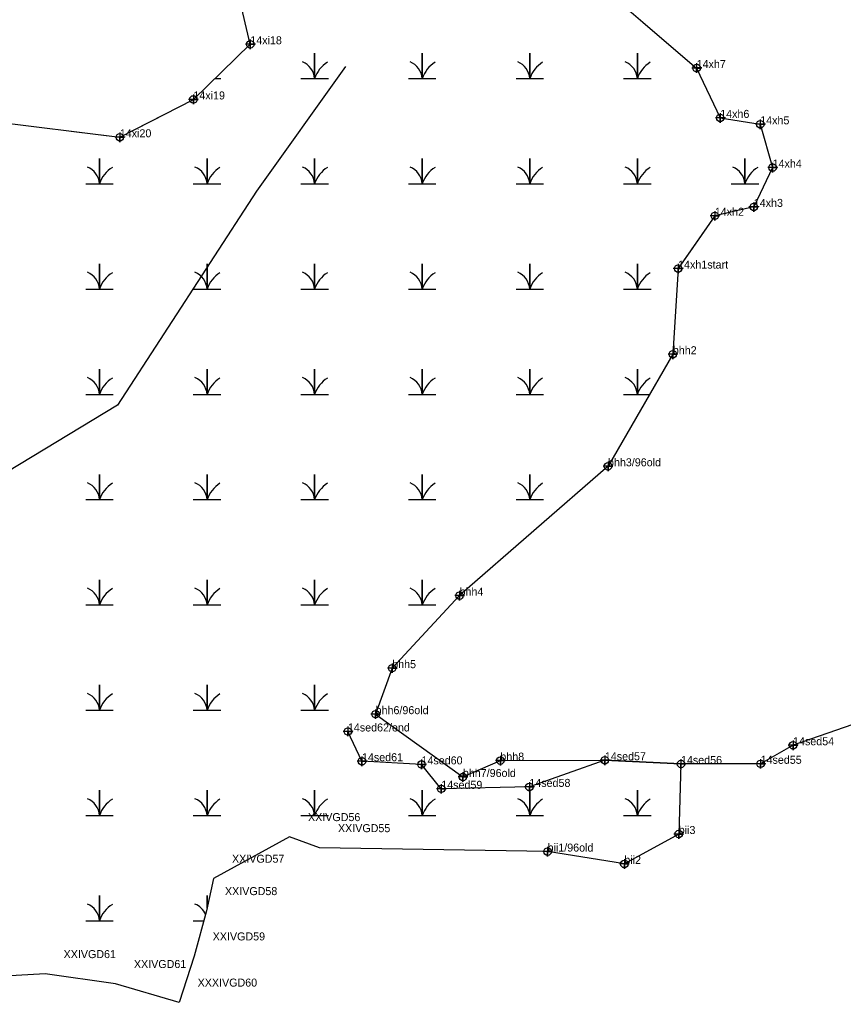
# Model space of a CAD drawing. Extents: x 2071991 to 2268989, y 436479 to 469629.
# Drawn here: x 2264295 to 2264810, y 442614 to 443228 of the extents above; entities that cross this region are included whole.
import ezdxf

# ---------------------------------------------------------------- set-up
doc = ezdxf.new("R2010")
doc.units = 0
for name, color, linetype in [('Exist Environmental Wetland Boundary', 7, 'Continuous'), ('Exist Environmental Wetland Boundary Cogo Comment', 7, 'Continuous'), ('Exist Environmental Wetland Boundary Cogo Point CELL', 7, 'Continuous'), ('Exist Hydro Jurisdictional Stream or Body of Water NEU Mitigable', 7, 'Continuous'), ('Exist Hydro Jurisdictional Stream or Body of Water NEU Mitigable Cogo Comment', 7, 'Continuous'), ('Exist Hydro Jurisdictional Stream or Body of Water NEU Mitigable Cogo Point CELL', 7, 'Continuous'), ('Exist Hydro Swamp or Marsh', 7, 'Continuous')]:
    doc.layers.add(name, color=color, linetype=linetype)

msp = doc.modelspace()

# ---------------------------------------------------------------- linework, layer by layer
at = {"layer": 'Exist Environmental Wetland Boundary'}
for p, q in [((2264729.53, 443105.02), (2264713.83, 443082.43)), ((2264729.53, 443105.02), (2264713.83, 443082.43)), ((2264729.53, 443105.02), (2264729.53, 443105.02)), ((2264729.53, 443105.02), (2264729.53, 443105.02)), ((2264706.61, 443072.05), (2264703.32, 443018.54)), ((2264703.32, 443018.54), (2264703.32, 443018.54)), ((2264703.32, 443018.54), (2264703.32, 443018.54)), ((2264660.84, 442764.83), (2264660.84, 442764.83)), ((2264660.84, 442764.83), (2264708.4, 442762.51)), ((2264660.84, 442764.83), (2264660.84, 442764.83)), ((2264660.84, 442764.83), (2264708.4, 442762.51)), ((2264625.06, 442707.78), (2264482.6, 442710.08)), ((2264625.06, 442707.78), (2264625.06, 442707.78)), ((2264625.06, 442707.78), (2264625.06, 442707.78))]:
    msp.add_line(p, q, dxfattribs=at)
for points in [[(2264223.31, 443170.74), (2264357.83, 443154.1), (2264403.79, 443177.74), (2264439.35, 443212.19), (2264430.87, 443248.17), (2264398.35, 443264.38), (2264370.42, 443270.46), (2264357.87, 443292.26), (2264333.71, 443322.37), (2264312.34, 443343.4), (2264311.59, 443345.81)], [(2264576.72, 443291.89), (2264629.57, 443265.14), (2264677.27, 443232.29), (2264718.18, 443197.36), (2264732.9, 443166.21), (2264757.9, 443162.2), (2264765.63, 443135.17), (2264753.88, 443110.59), (2264729.53, 443105.02), (2264706.61, 443072.05)], [(2264684.77, 443225.89), (2264718.18, 443197.36), (2264732.9, 443166.21), (2264757.9, 443162.2), (2264765.63, 443135.17), (2264753.88, 443110.59), (2264729.53, 443105.02)], [(2264684.77, 443225.89), (2264718.18, 443197.36), (2264732.9, 443166.21), (2264757.9, 443162.2), (2264765.63, 443135.17), (2264753.88, 443110.59), (2264729.53, 443105.02)], [(2264327.44, 443157.86), (2264357.83, 443154.1), (2264387.3, 443169.26)], [(2264327.44, 443157.86), (2264357.83, 443154.1), (2264387.3, 443169.26)], [(2264713.83, 443082.43), (2264706.61, 443072.05), (2264703.32, 443018.54)], [(2264713.83, 443082.43), (2264706.61, 443072.05), (2264703.32, 443018.54)], [(2264703.32, 443018.54), (2264662.81, 442948.51), (2264570.06, 442867.71), (2264527.99, 442822.39), (2264517.63, 442793.64), (2264572.14, 442754.39), (2264595.55, 442764.62), (2264660.84, 442764.83)], [(2264703.32, 443018.54), (2264662.81, 442948.51), (2264570.06, 442867.71), (2264527.99, 442822.39), (2264517.63, 442793.64), (2264572.14, 442754.39), (2264595.55, 442764.62), (2264660.84, 442764.83)], [(2264708.4, 442762.51), (2264707, 442718.77), (2264673.03, 442700.08), (2264625.06, 442707.78)], [(2264708.4, 442762.51), (2264707, 442718.77), (2264673.03, 442700.08), (2264625.06, 442707.78)], [(2264482.6, 442710.08), (2264463.87, 442716.97), (2264416.41, 442690.98), (2264411.99, 442670.74), (2264404.35, 442642.44), (2264394.93, 442613.58), (2264355.12, 442625.18), (2264311.19, 442631.38), (2264256.71, 442628.32)]]:
    msp.add_lwpolyline(points, dxfattribs=at)
at = {"layer": 'Exist Environmental Wetland Boundary Cogo Point CELL'}
for points in [[(2264439.35, 443215.19), (2264439.35, 443209.19), (2264439.35, 443212.19), (2264442.35, 443212.19), (2264436.35, 443212.19)], [(2264718.18, 443200.36), (2264718.18, 443194.36), (2264718.18, 443197.36), (2264721.18, 443197.36), (2264715.18, 443197.36)], [(2264403.79, 443180.74), (2264403.79, 443174.74), (2264403.79, 443177.74), (2264406.79, 443177.74), (2264400.79, 443177.74)], [(2264732.9, 443169.21), (2264732.9, 443163.21), (2264732.9, 443166.21), (2264735.9, 443166.21), (2264729.9, 443166.21)], [(2264757.9, 443165.2), (2264757.9, 443159.2), (2264757.9, 443162.2), (2264760.9, 443162.2), (2264754.9, 443162.2)], [(2264357.83, 443157.1), (2264357.83, 443151.1), (2264357.83, 443154.1), (2264360.83, 443154.1), (2264354.83, 443154.1)], [(2264765.63, 443138.17), (2264765.63, 443132.17), (2264765.63, 443135.17), (2264768.63, 443135.17), (2264762.63, 443135.17)], [(2264753.88, 443113.59), (2264753.88, 443107.59), (2264753.88, 443110.59), (2264756.88, 443110.59), (2264750.88, 443110.59)], [(2264729.53, 443108.02), (2264729.53, 443102.02), (2264729.53, 443105.02), (2264732.53, 443105.02), (2264726.53, 443105.02)], [(2264706.61, 443075.05), (2264706.61, 443069.05), (2264706.61, 443072.05), (2264709.61, 443072.05), (2264703.61, 443072.05)], [(2264703.32, 443021.54), (2264703.32, 443015.54), (2264703.32, 443018.54), (2264706.32, 443018.54), (2264700.32, 443018.54)], [(2264662.81, 442951.51), (2264662.81, 442945.51), (2264662.81, 442948.51), (2264665.81, 442948.51), (2264659.81, 442948.51)], [(2264570.06, 442870.71), (2264570.06, 442864.71), (2264570.06, 442867.71), (2264573.06, 442867.71), (2264567.06, 442867.71)], [(2264527.99, 442825.39), (2264527.99, 442819.39), (2264527.99, 442822.39), (2264530.99, 442822.39), (2264524.99, 442822.39)], [(2264517.63, 442796.64), (2264517.63, 442790.64), (2264517.63, 442793.64), (2264520.63, 442793.64), (2264514.63, 442793.64)], [(2264595.55, 442767.62), (2264595.55, 442761.62), (2264595.55, 442764.62), (2264598.55, 442764.62), (2264592.55, 442764.62)], [(2264572.14, 442757.39), (2264572.14, 442751.39), (2264572.14, 442754.39), (2264575.14, 442754.39), (2264569.14, 442754.39)], [(2264707, 442721.77), (2264707, 442715.77), (2264707, 442718.77), (2264710, 442718.77), (2264704, 442718.77)], [(2264625.06, 442710.78), (2264625.06, 442704.78), (2264625.06, 442707.78), (2264628.06, 442707.78), (2264622.06, 442707.78)], [(2264673.03, 442703.08), (2264673.03, 442697.08), (2264673.03, 442700.08), (2264676.03, 442700.08), (2264670.03, 442700.08)]]:
    msp.add_lwpolyline(points, dxfattribs=at)
for centre in [(2264439.35, 443212.19), (2264718.18, 443197.36), (2264403.79, 443177.74), (2264732.9, 443166.21), (2264757.9, 443162.2), (2264357.83, 443154.1), (2264765.63, 443135.17), (2264753.88, 443110.59), (2264729.53, 443105.02), (2264706.61, 443072.05), (2264703.32, 443018.54), (2264662.81, 442948.51), (2264570.06, 442867.71), (2264527.99, 442822.39), (2264517.63, 442793.64), (2264595.55, 442764.62), (2264572.14, 442754.39), (2264707, 442718.77), (2264625.06, 442707.78), (2264673.03, 442700.08)]:
    msp.add_circle(centre, 2.34, dxfattribs=at)
at = {"layer": 'Exist Hydro Jurisdictional Stream or Body of Water NEU Mitigable'}
for points in [[(2264498.91, 443198.38), (2264443.26, 443120.42), (2264356.45, 442986.77), (2264249.6, 442922.17), (2264209.53, 442888.76), (2264158.34, 442862.03), (2264051.49, 442786.29), (2263986.94, 442728.38), (2263946.87, 442708.33)], [(2264950.75, 442844.98), (2264919.17, 442843.65), (2264885.97, 442820.38), (2264831.95, 442792.83), (2264778.41, 442774.22), (2264758.15, 442762.63), (2264708.4, 442762.51), (2264660.84, 442764.83), (2264613.67, 442748.2), (2264558.65, 442746.99), (2264546.3, 442762.27), (2264509.1, 442764.24), (2264500.33, 442782.84)]]:
    msp.add_lwpolyline(points, dxfattribs=at)
at = {"layer": 'Exist Hydro Jurisdictional Stream or Body of Water NEU Mitigable Cogo Point CELL'}
for points in [[(2264500.33, 442785.84), (2264500.33, 442779.84), (2264500.33, 442782.84), (2264503.33, 442782.84), (2264497.33, 442782.84)], [(2264778.41, 442777.22), (2264778.41, 442771.22), (2264778.41, 442774.22), (2264781.41, 442774.22), (2264775.41, 442774.22)], [(2264509.1, 442767.24), (2264509.1, 442761.24), (2264509.1, 442764.24), (2264512.1, 442764.24), (2264506.1, 442764.24)], [(2264660.84, 442767.83), (2264660.84, 442761.83), (2264660.84, 442764.83), (2264663.84, 442764.83), (2264657.84, 442764.83)], [(2264758.15, 442765.63), (2264758.15, 442759.63), (2264758.15, 442762.63), (2264761.15, 442762.63), (2264755.15, 442762.63)], [(2264546.3, 442765.27), (2264546.3, 442759.27), (2264546.3, 442762.27), (2264549.3, 442762.27), (2264543.3, 442762.27)], [(2264708.4, 442765.51), (2264708.4, 442759.51), (2264708.4, 442762.51), (2264711.4, 442762.51), (2264705.4, 442762.51)], [(2264558.65, 442749.99), (2264558.65, 442743.99), (2264558.65, 442746.99), (2264561.65, 442746.99), (2264555.65, 442746.99)], [(2264613.67, 442751.2), (2264613.67, 442745.2), (2264613.67, 442748.2), (2264616.67, 442748.2), (2264610.67, 442748.2)]]:
    msp.add_lwpolyline(points, dxfattribs=at)
for centre in [(2264500.33, 442782.84), (2264778.41, 442774.22), (2264509.1, 442764.24), (2264660.84, 442764.83), (2264546.3, 442762.27), (2264708.4, 442762.51), (2264758.15, 442762.63), (2264558.65, 442746.99), (2264613.67, 442748.2)]:
    msp.add_circle(centre, 2.34, dxfattribs=at)
at = {"layer": 'Exist Hydro Swamp or Marsh'}
for p, q in [((2264417.27, 443190.8), (2264420.94, 443190.8)), ((2264403.74, 442664.55), (2264410.32, 442664.55))]:
    msp.add_line(p, q, dxfattribs=at)
for points in [[(2264470.94, 443190.8), (2264479.54, 443190.8), (2264479.54, 443206.58), (2264479.54, 443190.8), (2264488.14, 443190.8)], [(2264538.14, 443190.8), (2264546.74, 443190.8), (2264546.74, 443206.58), (2264546.74, 443190.8), (2264555.34, 443190.8)], [(2264605.34, 443190.8), (2264613.95, 443190.8), (2264613.95, 443206.58), (2264613.95, 443190.8), (2264622.55, 443190.8)], [(2264672.55, 443190.8), (2264681.15, 443190.8), (2264681.15, 443206.58), (2264681.15, 443190.8), (2264689.75, 443190.8)], [(2264336.53, 443125.02), (2264345.13, 443125.02), (2264345.13, 443140.8), (2264345.13, 443125.02), (2264353.74, 443125.02)], [(2264403.74, 443125.02), (2264412.34, 443125.02), (2264412.34, 443140.8), (2264412.34, 443125.02), (2264420.94, 443125.02)], [(2264470.94, 443125.02), (2264479.54, 443125.02), (2264479.54, 443140.8), (2264479.54, 443125.02), (2264488.14, 443125.02)], [(2264538.14, 443125.02), (2264546.74, 443125.02), (2264546.74, 443140.8), (2264546.74, 443125.02), (2264555.34, 443125.02)], [(2264605.34, 443125.02), (2264613.95, 443125.02), (2264613.95, 443140.8), (2264613.95, 443125.02), (2264622.55, 443125.02)], [(2264672.55, 443125.02), (2264681.15, 443125.02), (2264681.15, 443140.8), (2264681.15, 443125.02), (2264689.75, 443125.02)], [(2264739.75, 443125.02), (2264748.35, 443125.02), (2264748.35, 443140.8), (2264748.35, 443125.02), (2264756.95, 443125.02)], [(2264336.53, 443059.24), (2264345.13, 443059.24), (2264345.13, 443075.02), (2264345.13, 443059.24), (2264353.74, 443059.24)], [(2264403.74, 443059.24), (2264412.34, 443059.24), (2264412.34, 443075.02), (2264412.34, 443059.24), (2264420.94, 443059.24)], [(2264470.94, 443059.24), (2264479.54, 443059.24), (2264479.54, 443075.02), (2264479.54, 443059.24), (2264488.14, 443059.24)], [(2264538.14, 443059.24), (2264546.74, 443059.24), (2264546.74, 443075.02), (2264546.74, 443059.24), (2264555.34, 443059.24)], [(2264605.34, 443059.24), (2264613.95, 443059.24), (2264613.95, 443075.02), (2264613.95, 443059.24), (2264622.55, 443059.24)], [(2264672.55, 443059.24), (2264681.15, 443059.24), (2264681.15, 443075.02), (2264681.15, 443059.24), (2264689.75, 443059.24)], [(2264336.53, 442993.46), (2264345.13, 442993.46), (2264345.13, 443009.24), (2264345.13, 442993.46), (2264353.74, 442993.46)], [(2264403.74, 442993.46), (2264412.34, 442993.46), (2264412.34, 443009.24), (2264412.34, 442993.46), (2264420.94, 442993.46)], [(2264470.94, 442993.46), (2264479.54, 442993.46), (2264479.54, 443009.24), (2264479.54, 442993.46), (2264488.14, 442993.46)], [(2264538.14, 442993.46), (2264546.74, 442993.46), (2264546.74, 443009.24), (2264546.74, 442993.46), (2264555.34, 442993.46)], [(2264605.34, 442993.46), (2264613.95, 442993.46), (2264613.95, 443009.24), (2264613.95, 442993.46), (2264622.55, 442993.46)], [(2264672.55, 442993.46), (2264681.15, 442993.46), (2264681.15, 443009.24), (2264681.15, 442993.46), (2264688.81, 442993.46)], [(2264336.53, 442927.67), (2264345.13, 442927.67), (2264345.13, 442943.46), (2264345.13, 442927.67), (2264353.74, 442927.67)], [(2264403.74, 442927.67), (2264412.34, 442927.67), (2264412.34, 442943.46), (2264412.34, 442927.67), (2264420.94, 442927.67)], [(2264470.94, 442927.67), (2264479.54, 442927.67), (2264479.54, 442943.46), (2264479.54, 442927.67), (2264488.14, 442927.67)], [(2264538.14, 442927.67), (2264546.74, 442927.67), (2264546.74, 442943.46), (2264546.74, 442927.67), (2264555.34, 442927.67)], [(2264605.34, 442927.67), (2264613.95, 442927.67), (2264613.95, 442943.46), (2264613.95, 442927.67), (2264622.55, 442927.67)], [(2264336.53, 442861.89), (2264345.13, 442861.89), (2264345.13, 442877.67), (2264345.13, 442861.89), (2264353.74, 442861.89)], [(2264403.74, 442861.89), (2264412.34, 442861.89), (2264412.34, 442877.67), (2264412.34, 442861.89), (2264420.94, 442861.89)], [(2264470.94, 442861.89), (2264479.54, 442861.89), (2264479.54, 442877.67), (2264479.54, 442861.89), (2264488.14, 442861.89)], [(2264538.14, 442861.89), (2264546.74, 442861.89), (2264546.74, 442877.67), (2264546.74, 442861.89), (2264555.34, 442861.89)], [(2264336.53, 442796.11), (2264345.13, 442796.11), (2264345.13, 442811.89), (2264345.13, 442796.11), (2264353.74, 442796.11)], [(2264403.74, 442796.11), (2264412.34, 442796.11), (2264412.34, 442811.89), (2264412.34, 442796.11), (2264420.94, 442796.11)], [(2264470.94, 442796.11), (2264479.54, 442796.11), (2264479.54, 442811.89), (2264479.54, 442796.11), (2264488.14, 442796.11)], [(2264336.53, 442730.33), (2264345.13, 442730.33), (2264345.13, 442746.11), (2264345.13, 442730.33), (2264353.74, 442730.33)], [(2264403.74, 442730.33), (2264412.34, 442730.33), (2264412.34, 442746.11), (2264412.34, 442730.33), (2264420.94, 442730.33)], [(2264470.94, 442730.33), (2264479.54, 442730.33), (2264479.54, 442746.11), (2264479.54, 442730.33), (2264488.14, 442730.33)], [(2264538.14, 442730.33), (2264546.74, 442730.33), (2264546.74, 442746.11), (2264546.74, 442730.33), (2264555.34, 442730.33)], [(2264605.34, 442730.33), (2264613.95, 442730.33), (2264613.95, 442746.11), (2264613.95, 442730.33), (2264622.55, 442730.33)], [(2264672.55, 442730.33), (2264681.15, 442730.33), (2264681.15, 442746.11), (2264681.15, 442730.33), (2264689.75, 442730.33)], [(2264336.53, 442664.55), (2264345.13, 442664.55), (2264345.13, 442680.33), (2264345.13, 442664.55), (2264353.74, 442664.55)], [(2264412.34, 442672.34), (2264412.34, 442680.33), (2264412.34, 442672.34)]]:
    msp.add_lwpolyline(points, dxfattribs=at)
for centre, radius, start, end in [((2264467.27, 443189.91), 12.3, 4.14034, 67.53497), ((2264497.78, 443184.74), 19.22, 122.12745, 161.62219), ((2264534.48, 443189.91), 12.3, 4.14034, 67.53497), ((2264564.99, 443184.74), 19.22, 122.12745, 161.62219), ((2264601.68, 443189.91), 12.3, 4.14034, 67.53497), ((2264632.19, 443184.74), 19.22, 122.12745, 161.62219), ((2264668.88, 443189.91), 12.3, 4.14034, 67.53497), ((2264699.39, 443184.74), 19.22, 122.12745, 161.62219), ((2264332.87, 443124.13), 12.3, 4.14034, 67.53497), ((2264363.38, 443118.96), 19.22, 122.12745, 161.62219), ((2264400.07, 443124.13), 12.3, 4.14034, 67.53497), ((2264430.58, 443118.96), 19.22, 122.12745, 161.62219), ((2264467.27, 443124.13), 12.3, 4.14034, 67.53497), ((2264497.78, 443118.96), 19.22, 122.12745, 161.62219), ((2264534.48, 443124.13), 12.3, 4.14034, 67.53497), ((2264564.99, 443118.96), 19.22, 122.12745, 161.62219), ((2264601.68, 443124.13), 12.3, 4.14034, 67.53497), ((2264632.19, 443118.96), 19.22, 122.12745, 161.62219), ((2264668.88, 443124.13), 12.3, 4.14034, 67.53497), ((2264699.39, 443118.96), 19.22, 122.12745, 161.62219), ((2264736.09, 443124.13), 12.3, 4.14034, 67.53497), ((2264766.6, 443118.96), 19.22, 122.12745, 161.62219), ((2264332.87, 443058.35), 12.3, 4.14034, 67.53497), ((2264363.38, 443053.18), 19.22, 122.12745, 161.62219), ((2264400.07, 443058.35), 12.3, 4.14034, 67.53497), ((2264430.58, 443053.18), 19.22, 122.12745, 161.62219), ((2264467.27, 443058.35), 12.3, 4.14034, 67.53497), ((2264497.78, 443053.18), 19.22, 122.12745, 161.62219), ((2264534.48, 443058.35), 12.3, 4.14034, 67.53497), ((2264564.99, 443053.18), 19.22, 122.12745, 161.62219), ((2264601.68, 443058.35), 12.3, 4.14034, 67.53497), ((2264632.19, 443053.18), 19.22, 122.12745, 161.62219), ((2264668.88, 443058.35), 12.3, 4.14034, 67.53497), ((2264699.39, 443053.18), 19.22, 122.12745, 161.62219), ((2264332.87, 442992.57), 12.3, 4.14034, 67.53497), ((2264363.38, 442987.39), 19.22, 122.12745, 161.62219), ((2264400.07, 442992.57), 12.3, 4.14034, 67.53497), ((2264430.58, 442987.39), 19.22, 122.12745, 161.62219), ((2264467.27, 442992.57), 12.3, 4.14034, 67.53497), ((2264497.78, 442987.39), 19.22, 122.12745, 161.62219), ((2264534.48, 442992.57), 12.3, 4.14034, 67.53497), ((2264564.99, 442987.39), 19.22, 122.12745, 161.62219), ((2264601.68, 442992.57), 12.3, 4.14034, 67.53497), ((2264632.19, 442987.39), 19.22, 122.12745, 161.62219), ((2264668.88, 442992.57), 12.3, 4.14034, 67.53497), ((2264699.39, 442987.39), 19.22, 122.12745, 161.62219), ((2264332.87, 442926.79), 12.3, 4.14034, 67.53497), ((2264363.38, 442921.61), 19.22, 122.12745, 161.62219), ((2264400.07, 442926.79), 12.3, 4.14034, 67.53497), ((2264430.58, 442921.61), 19.22, 122.12745, 161.62219), ((2264467.27, 442926.79), 12.3, 4.14034, 67.53497), ((2264497.78, 442921.61), 19.22, 122.12745, 161.62219), ((2264534.48, 442926.79), 12.3, 4.14034, 67.53497), ((2264564.99, 442921.61), 19.22, 122.12745, 161.62219), ((2264601.68, 442926.79), 12.3, 4.14034, 67.53497), ((2264632.19, 442921.61), 19.22, 122.12745, 161.62219), ((2264332.87, 442861.01), 12.3, 4.14034, 67.53497), ((2264363.38, 442855.83), 19.22, 122.12745, 161.62219), ((2264400.07, 442861.01), 12.3, 4.14034, 67.53497), ((2264430.58, 442855.83), 19.22, 122.12745, 161.62219), ((2264467.27, 442861.01), 12.3, 4.14034, 67.53497), ((2264497.78, 442855.83), 19.22, 122.12745, 161.62219), ((2264534.48, 442861.01), 12.3, 4.14034, 67.53497), ((2264564.99, 442855.83), 19.22, 122.12745, 161.62219), ((2264332.87, 442795.23), 12.3, 4.14034, 67.53497), ((2264363.38, 442790.05), 19.22, 122.12745, 161.62219), ((2264400.07, 442795.23), 12.3, 4.14034, 67.53497), ((2264430.58, 442790.05), 19.22, 122.12745, 161.62219), ((2264467.27, 442795.23), 12.3, 4.14034, 67.53497), ((2264497.78, 442790.05), 19.22, 122.12745, 161.62219), ((2264332.87, 442729.45), 12.3, 4.14034, 67.53497), ((2264363.38, 442724.27), 19.22, 122.12745, 161.62219), ((2264400.07, 442729.45), 12.3, 4.14034, 67.53497), ((2264430.58, 442724.27), 19.22, 122.12745, 161.62219), ((2264467.27, 442729.45), 12.3, 4.14034, 67.53497), ((2264497.78, 442724.27), 19.22, 122.12745, 161.62219), ((2264534.48, 442729.45), 12.3, 4.14034, 67.53497), ((2264564.99, 442724.27), 19.22, 122.12745, 161.62219), ((2264601.68, 442729.45), 12.3, 4.14034, 67.53497), ((2264632.19, 442724.27), 19.22, 122.12745, 161.62219), ((2264668.88, 442729.45), 12.3, 4.14034, 67.53497), ((2264699.39, 442724.27), 19.22, 122.12745, 161.62219), ((2264332.87, 442663.66), 12.3, 4.14034, 67.53497), ((2264363.38, 442658.49), 19.22, 122.12745, 161.62219), ((2264400.07, 442663.66), 12.3, 23.1291, 67.53497)]:
    msp.add_arc(centre, radius, start, end, dxfattribs=at)

# ---------------------------------------------------------------- texts
at = {"layer": 'Exist Environmental Wetland Boundary Cogo Comment'}
for s, p in [('14xi18', (2264439.35, 443212.19)), ('14xh7', (2264718.18, 443197.36)), ('14xi19', (2264403.79, 443177.74)), ('14xh6', (2264732.9, 443166.21)), ('14xh5', (2264757.9, 443162.2)), ('14xi20', (2264357.83, 443154.1)), ('14xh4', (2264765.63, 443135.17)), ('14xh3', (2264753.88, 443110.59)), ('14xh2', (2264729.53, 443105.02)), ('14xh1start', (2264706.61, 443072.05)), ('bhh2', (2264703.32, 443018.54)), ('bhh3/96old', (2264662.81, 442948.51)), ('bhh4', (2264570.06, 442867.71)), ('bhh5', (2264527.99, 442822.39)), ('bhh6/96old', (2264517.63, 442793.64)), ('XXIVGD56 ', (2264475.38, 442726.82)), ('XXIVGD55 ', (2264494.11, 442719.92)), ('bii3', (2264707, 442718.77)), ('bii1/96old', (2264625.06, 442707.78)), ('XXIVGD57 ', (2264427.92, 442700.82)), ('bii2', (2264673.03, 442700.08)), ('XXIVGD58 ', (2264423.5, 442680.58)), ('XXIVGD59 ', (2264415.85, 442652.28)), ('XXIVGD61 ', (2264322.7, 442641.22)), ('XXIVGD61 ', (2264366.63, 442635.03)), ('XXXIVGD60 ', (2264406.44, 442623.43))]:
    msp.add_text(s, height=5, dxfattribs=at).set_placement(p)
at = {"layer": 'Exist Hydro Jurisdictional Stream or Body of Water NEU Mitigable Cogo Comment'}
for s, p in [('14sed62/end', (2264500.33, 442782.84)), ('14sed54', (2264778.41, 442774.22)), ('14sed61', (2264509.1, 442764.24)), ('14sed60', (2264546.3, 442762.27)), ('bhh8', (2264595.55, 442764.62)), ('14sed57', (2264660.84, 442764.83)), ('14sed56', (2264708.4, 442762.51)), ('14sed55', (2264758.15, 442762.63)), ('bhh7/96old', (2264572.14, 442754.39)), ('14sed58', (2264613.67, 442748.2)), ('14sed59', (2264558.65, 442746.99))]:
    msp.add_text(s, height=5, dxfattribs=at).set_placement(p)

doc.saveas('drawing.dxf')
